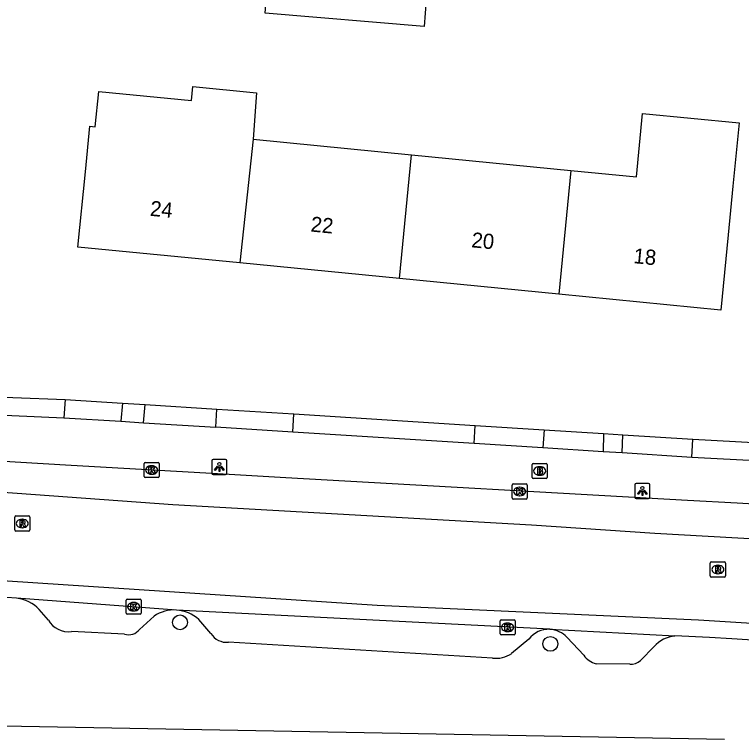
# Model space of a CAD drawing. Extents: x 163010 to 163853, y 382793 to 383982.
# Drawn here: x 163520.73 to 163568.74, y 383840.73 to 383888.33 of the extents above; entities that cross this region are included whole.
import ezdxf

# ---------------------------------------------------------------- set-up
doc = ezdxf.new("R2010")
doc.units = 0
for name, color, linetype in [('IMGEO_Boom', 7, 'Continuous'), ('IMGEO_Brandkraan', 7, 'Continuous'), ('IMGEO_Groenvoorziening', 7, 'Continuous'), ('IMGEO_Kolk', 7, 'Continuous'), ('IMGEO_Lichtpunt', 7, 'Continuous'), ('IMGEO_Pand', 7, 'Continuous'), ('IMGEO_Pand_nummerreeks', 7, 'Continuous'), ('IMGEO_Rijbaan_lokaal_open', 7, 'Continuous'), ('IMGEO_Rioolput', 7, 'Continuous'), ('IMGEO_Voetpad_open', 7, 'Continuous')]:
    doc.layers.add(name, color=color, linetype=linetype)

msp = doc.modelspace()

# ---------------------------------------------------------------- linework, layer by layer
at = {"layer": 'IMGEO_Boom'}
for centre in [(163531.661, 383848.196), (163556.116, 383846.777)]:
    msp.add_circle(centre, 0.489, dxfattribs=at)
at = {"layer": 'IMGEO_Brandkraan'}
for p, q in [((163554.985, 383858.692), (163555.837, 383858.692)), ((163554.91, 383857.766), (163554.91, 383858.618)), ((163555.398, 383858.472), (163555.423, 383858.472)), ((163555.911, 383858.618), (163555.911, 383857.766)), ((163555.837, 383857.692), (163554.985, 383857.692)), ((163555.421, 383857.912), (163555.396, 383857.912))]:
    msp.add_line(p, q, dxfattribs=at)
for points in [[(163554.985, 383858.692), (163555.837, 383858.692)], [(163554.91, 383857.766), (163554.91, 383858.618)], [(163555.258, 383858.392), (163555.258, 383857.992), (163555.471, 383857.992)], [(163555.489, 383858.392), (163555.258, 383858.392)], [(163555.437, 383858.311), (163555.383, 383858.311), (163555.383, 383858.235)], [(163555.383, 383858.235), (163555.436, 383858.235)], [(163555.445, 383858.159), (163555.383, 383858.159), (163555.383, 383858.078)], [(163555.911, 383858.618), (163555.911, 383857.766)], [(163555.837, 383857.692), (163554.985, 383857.692)], [(163555.383, 383858.078), (163555.445, 383858.078)]]:
    msp.add_lwpolyline(points, dxfattribs=at)
for centre, radius, start, end in [((163554.987, 383858.616), 0.0765, 91.552, 178.448), ((163554.987, 383858.616), 0.0765, 91.552, 178.448), ((163555.835, 383858.616), 0.0765, 1.552, 88.448), ((163555.835, 383858.616), 0.0765, 1.552, 88.448), ((163555.438, 383858.273), 0.0379, 267.8285, 90.9355), ((163555.446, 383858.118), 0.0404, 269.8759, 90.5077), ((163555.493, 383858.247), 0.145, 59.4692, 91.5367), ((163555.518, 383858.294), 0.0922, 285.5137, 58.1501), ((163555.523, 383858.102), 0.105, 301.3115, 78.989), ((163554.987, 383857.768), 0.0765, 181.552, 268.448), ((163554.987, 383857.768), 0.0765, 181.552, 268.448), ((163555.477, 383858.243), 0.251, 268.6676, 293.5347), ((163555.835, 383857.768), 0.0765, 271.552, 358.448), ((163555.835, 383857.768), 0.0765, 271.552, 358.448)]:
    msp.add_arc(centre, radius, start, end, dxfattribs=at)
for centre, major_axis, ratio, start_param, end_param in [((163555.397, 383858.192), (-0.387, 0.002), 0.722429, 4.712389, 7.853982), ((163555.422, 383858.192), (-0.39, 0.002), 0.717154, 1.570796, 4.712389)]:
    msp.add_ellipse(centre, major_axis=major_axis, ratio=ratio, start_param=start_param, end_param=end_param, dxfattribs=at)
at = {"layer": 'IMGEO_Groenvoorziening'}
for points in [[(163524.063, 383862.905), (163527.857, 383862.668)], [(163529.355, 383862.575), (163534.097, 383862.279)], [(163539.182, 383861.96), (163551.157, 383861.204)], [(163555.698, 383860.911), (163559.635, 383860.664)], [(163560.898, 383860.585), (163565.529, 383860.295)]]:
    msp.add_lwpolyline(points, dxfattribs=at)
at = {"layer": 'IMGEO_Kolk'}
for p, q in [((163529.284, 383857.831), (163529.284, 383858.683)), ((163529.359, 383858.757), (163530.211, 383858.757)), ((163530.285, 383858.683), (163530.285, 383857.831)), ((163529.772, 383858.537), (163529.797, 383858.537)), ((163530.211, 383857.757), (163529.359, 383857.757)), ((163529.795, 383857.977), (163529.77, 383857.977)), ((163553.589, 383856.413), (163553.589, 383857.265)), ((163553.664, 383857.339), (163554.516, 383857.339)), ((163554.59, 383857.265), (163554.59, 383856.413)), ((163554.077, 383857.119), (163554.102, 383857.119)), ((163554.516, 383856.339), (163553.664, 383856.339)), ((163554.1, 383856.559), (163554.075, 383856.559)), ((163528.094, 383848.805), (163528.094, 383849.657)), ((163528.169, 383849.731), (163529.021, 383849.731)), ((163529.095, 383849.657), (163529.095, 383848.805)), ((163528.582, 383849.511), (163528.607, 383849.511)), ((163529.021, 383848.731), (163528.169, 383848.731)), ((163528.605, 383848.951), (163528.58, 383848.951)), ((163552.792, 383847.443), (163552.792, 383848.295)), ((163552.867, 383848.369), (163553.719, 383848.369)), ((163553.28, 383848.149), (163553.305, 383848.149)), ((163553.793, 383848.295), (163553.793, 383847.443)), ((163553.719, 383847.369), (163552.867, 383847.369)), ((163553.303, 383847.589), (163553.278, 383847.589))]:
    msp.add_line(p, q, dxfattribs=at)
for points in [[(163529.284, 383857.831), (163529.284, 383858.683)], [(163529.359, 383858.757), (163530.211, 383858.757)], [(163530.285, 383858.683), (163530.285, 383857.831)], [(163529.605, 383858.457), (163529.728, 383858.457), (163529.728, 383858.306), (163529.858, 383858.457), (163530.022, 383858.457), (163529.876, 383858.306), (163530.029, 383858.057), (163529.877, 383858.057), (163529.792, 383858.221), (163529.728, 383858.154), (163529.728, 383858.057), (163529.605, 383858.057), (163529.605, 383858.457)], [(163530.211, 383857.757), (163529.359, 383857.757)], [(163553.589, 383856.413), (163553.589, 383857.265)], [(163553.664, 383857.339), (163554.516, 383857.339)], [(163554.59, 383857.265), (163554.59, 383856.413)], [(163553.91, 383857.039), (163554.033, 383857.039), (163554.033, 383856.888), (163554.163, 383857.039), (163554.327, 383857.039), (163554.181, 383856.888), (163554.334, 383856.639), (163554.182, 383856.639), (163554.097, 383856.803), (163554.033, 383856.736), (163554.033, 383856.639), (163553.91, 383856.639), (163553.91, 383857.039)], [(163554.516, 383856.339), (163553.664, 383856.339)], [(163528.094, 383848.805), (163528.094, 383849.657)], [(163528.169, 383849.731), (163529.021, 383849.731)], [(163529.095, 383849.657), (163529.095, 383848.805)], [(163528.415, 383849.431), (163528.538, 383849.431), (163528.538, 383849.28), (163528.668, 383849.431), (163528.832, 383849.431), (163528.686, 383849.28), (163528.839, 383849.031), (163528.687, 383849.031), (163528.602, 383849.195), (163528.538, 383849.128), (163528.538, 383849.031), (163528.415, 383849.031), (163528.415, 383849.431)], [(163529.021, 383848.731), (163528.169, 383848.731)], [(163552.792, 383847.443), (163552.792, 383848.295)], [(163552.867, 383848.369), (163553.719, 383848.369)], [(163553.793, 383848.295), (163553.793, 383847.443)], [(163553.113, 383848.069), (163553.236, 383848.069), (163553.236, 383847.918), (163553.366, 383848.069), (163553.53, 383848.069), (163553.384, 383847.918), (163553.537, 383847.669), (163553.385, 383847.669), (163553.3, 383847.833), (163553.236, 383847.766), (163553.236, 383847.669), (163553.113, 383847.669), (163553.113, 383848.069)], [(163553.719, 383847.369), (163552.867, 383847.369)]]:
    msp.add_lwpolyline(points, dxfattribs=at)
for centre, start, end in [((163529.361, 383858.681), 91.552, 178.448), ((163529.361, 383858.681), 91.552, 178.448), ((163530.209, 383858.681), 1.552, 88.448), ((163530.209, 383858.681), 1.552, 88.448), ((163529.361, 383857.833), 181.552, 268.448), ((163529.361, 383857.833), 181.552, 268.448), ((163530.209, 383857.833), 271.552, 358.448), ((163530.209, 383857.833), 271.552, 358.448), ((163553.666, 383857.263), 91.552, 178.448), ((163553.666, 383857.263), 91.552, 178.448), ((163554.514, 383857.263), 1.552, 88.448), ((163554.514, 383857.263), 1.552, 88.448), ((163553.666, 383856.415), 181.552, 268.448), ((163553.666, 383856.415), 181.552, 268.448), ((163554.514, 383856.415), 271.552, 358.448), ((163554.514, 383856.415), 271.552, 358.448), ((163528.171, 383849.655), 91.552, 178.448), ((163528.171, 383849.655), 91.552, 178.448), ((163529.019, 383849.655), 1.552, 88.448), ((163529.019, 383849.655), 1.552, 88.448), ((163528.171, 383848.807), 181.552, 268.448), ((163528.171, 383848.807), 181.552, 268.448), ((163529.019, 383848.807), 271.552, 358.448), ((163529.019, 383848.807), 271.552, 358.448), ((163552.869, 383848.293), 91.552, 178.448), ((163552.869, 383848.293), 91.552, 178.448), ((163553.717, 383848.293), 1.552, 88.448), ((163553.717, 383848.293), 1.552, 88.448), ((163552.869, 383847.445), 181.552, 268.448), ((163552.869, 383847.445), 181.552, 268.448), ((163553.717, 383847.445), 271.552, 358.448), ((163553.717, 383847.445), 271.552, 358.448)]:
    msp.add_arc(centre, 0.0765, start, end, dxfattribs=at)
for centre, major_axis, ratio, start_param, end_param in [((163529.771, 383858.257), (-0.387, 0.002), 0.722429, 4.712389, 7.853982), ((163529.796, 383858.257), (-0.39, 0.002), 0.717154, 1.570796, 4.712389), ((163554.076, 383856.839), (-0.387, 0.002), 0.722429, 4.712389, 7.853982), ((163554.101, 383856.839), (-0.39, 0.002), 0.717154, 1.570796, 4.712389), ((163528.581, 383849.231), (-0.387, 0.002), 0.722429, 4.712389, 7.853982), ((163528.606, 383849.231), (-0.39, 0.002), 0.717154, 1.570796, 4.712389), ((163553.279, 383847.869), (-0.387, 0.002), 0.722429, 4.712389, 7.853982), ((163553.304, 383847.869), (-0.39, 0.002), 0.717154, 1.570796, 4.712389)]:
    msp.add_ellipse(centre, major_axis=major_axis, ratio=ratio, start_param=start_param, end_param=end_param, dxfattribs=at)
at = {"layer": 'IMGEO_Lichtpunt'}
for p, q in [((163533.759, 383858.856), (163533.759, 383858.049)), ((163533.759, 383858.856), (163533.759, 383858.049)), ((163534.661, 383858.951), (163533.853, 383858.951)), ((163534.661, 383858.951), (163533.853, 383858.951)), ((163534.755, 383858.049), (163534.755, 383858.856)), ((163534.755, 383858.049), (163534.755, 383858.856)), ((163533.853, 383857.955), (163534.661, 383857.955)), ((163533.853, 383857.955), (163534.661, 383857.955)), ((163561.697, 383857.272), (163561.697, 383856.465)), ((163561.697, 383857.272), (163561.697, 383856.465)), ((163562.599, 383857.367), (163561.791, 383857.367)), ((163562.599, 383857.367), (163561.791, 383857.367)), ((163562.693, 383856.465), (163562.693, 383857.272)), ((163562.693, 383856.465), (163562.693, 383857.272)), ((163561.791, 383856.371), (163562.599, 383856.371)), ((163561.791, 383856.371), (163562.599, 383856.371))]:
    msp.add_line(p, q, dxfattribs=at)
for points in [[(163534.133, 383858.52), (163534.172, 383858.492), (163533.984, 383858.23), (163533.946, 383858.257), (163534.133, 383858.52)], [(163534.235, 383858.472), (163534.282, 383858.472), (163534.282, 383858.15), (163534.235, 383858.15), (163534.235, 383858.472)], [(163534.345, 383858.492), (163534.383, 383858.519), (163534.57, 383858.257), (163534.531, 383858.229), (163534.345, 383858.492)], [(163562.071, 383856.936), (163562.11, 383856.908), (163561.922, 383856.646), (163561.884, 383856.673), (163562.071, 383856.936)], [(163562.173, 383856.888), (163562.22, 383856.888), (163562.22, 383856.566), (163562.173, 383856.566), (163562.173, 383856.888)], [(163562.283, 383856.908), (163562.321, 383856.935), (163562.508, 383856.673), (163562.469, 383856.645), (163562.283, 383856.908)]]:
    msp.add_lwpolyline(points, dxfattribs=at)
for centre in [(163534.258, 383858.654), (163562.196, 383857.07)]:
    msp.add_circle(centre, 0.0994, dxfattribs=at)
for centre, start, end in [((163533.853, 383858.856), 90, 180), ((163533.853, 383858.856), 90, 180), ((163534.661, 383858.856), 0, 90), ((163534.661, 383858.856), 0, 90), ((163533.853, 383858.049), 180, 270), ((163533.853, 383858.049), 180, 270), ((163534.661, 383858.049), 270, 0), ((163534.661, 383858.049), 270, 360), ((163561.791, 383857.272), 90, 180), ((163561.791, 383857.272), 90, 180), ((163562.599, 383857.272), 0, 90), ((163562.599, 383857.272), 0, 90), ((163561.791, 383856.465), 180, 270), ((163561.791, 383856.465), 180, 270), ((163562.599, 383856.465), 270, 0), ((163562.599, 383856.465), 270, 360)]:
    msp.add_arc(centre, 0.0946, start, end, dxfattribs=at)
at = {"layer": 'IMGEO_Pand'}
for points in [[(163547.951, 383889.32), (163547.923, 383889.322), (163547.776, 383887.543), (163537.273, 383888.413), (163537.501, 383891.168)], [(163535.615, 383871.927), (163524.918, 383872.975), (163525.406, 383877.952), (163525.7, 383880.957), (163526.059, 383880.922), (163526.287, 383883.251), (163532.418, 383882.652), (163532.508, 383883.567), (163536.716, 383883.159), (163536.489, 383880.097)], [(163557.475, 383878.041), (163561.802, 383877.617), (163562.211, 383881.802), (163568.578, 383881.178), (163568.169, 383876.994), (163567.856, 383873.794), (163567.368, 383868.817), (163556.674, 383869.864)], [(163536.489, 383880.097), (163535.615, 383871.927)], [(163536.489, 383880.097), (163546.947, 383879.073)], [(163546.145, 383870.896), (163546.947, 383879.073)], [(163546.947, 383879.073), (163557.475, 383878.041)], [(163557.475, 383878.041), (163556.674, 383869.864)], [(163546.145, 383870.896), (163535.615, 383871.927)], [(163556.674, 383869.864), (163546.145, 383870.896)]]:
    msp.add_lwpolyline(points, dxfattribs=at)
at = {"layer": 'IMGEO_Rijbaan_lokaal_open'}
for points in [[(163481.801, 383859.958), (163499.575, 383858.421), (163509.09, 383857.584), (163531.179, 383855.971), (163554.88, 383854.639), (163563.014, 383854.078), (163616.657, 383851.062), (163635.833, 383849.692)], [(163481.225, 383854.163), (163484.284, 383853.856), (163499.94, 383852.442), (163516.905, 383851.149), (163544.679, 383849.325), (163565.911, 383848.36), (163589.824, 383846.858), (163620.842, 383844.928), (163635.527, 383844.184)], [(163520.862, 383849.796), (163520.224, 383849.843), (163516.927, 383850.089), (163515.378, 383850.203), (163511.815, 383850.468), (163504.583, 383851.006)], [(163531.422, 383849.011), (163520.862, 383849.796)], [(163556.089, 383847.741), (163531.422, 383849.011)], [(163556.089, 383847.741), (163564.349, 383847.298)], [(163635.479, 383843.327), (163634.003, 383843.41), (163630.247, 383843.619), (163629.13, 383843.682), (163625.564, 383843.885), (163601.949, 383845.213), (163595.355, 383845.584), (163575.155, 383846.737), (163569.13, 383847.05), (163568.104, 383847.103), (163566.629, 383847.199), (163564.349, 383847.298)]]:
    msp.add_lwpolyline(points, dxfattribs=at)
at = {"layer": 'IMGEO_Rioolput'}
for p, q in [((163520.738, 383854.298), (163520.738, 383855.15)), ((163520.813, 383855.224), (163521.665, 383855.224)), ((163521.226, 383855.004), (163521.251, 383855.004)), ((163521.739, 383855.15), (163521.739, 383854.298)), ((163521.249, 383854.444), (163521.224, 383854.444)), ((163521.665, 383854.224), (163520.813, 383854.224)), ((163566.682, 383851.261), (163566.682, 383852.113)), ((163566.757, 383852.187), (163567.609, 383852.187)), ((163567.17, 383851.967), (163567.195, 383851.967)), ((163567.683, 383852.113), (163567.683, 383851.261)), ((163567.609, 383851.187), (163566.757, 383851.187)), ((163567.193, 383851.407), (163567.168, 383851.407))]:
    msp.add_line(p, q, dxfattribs=at)
for points in [[(163520.738, 383854.298), (163520.738, 383855.15)], [(163520.813, 383855.224), (163521.665, 383855.224)], [(163521.327, 383854.922), (163521.075, 383854.924), (163521.075, 383854.524)], [(163521.253, 383854.843), (163521.199, 383854.843), (163521.199, 383854.762)], [(163521.739, 383855.15), (163521.739, 383854.298)], [(163521.075, 383854.524), (163521.199, 383854.524), (163521.199, 383854.686), (163521.21, 383854.686)], [(163521.199, 383854.762), (163521.251, 383854.762)], [(163521.257, 383854.657), (163521.328, 383854.524), (163521.468, 383854.524), (163521.403, 383854.65)], [(163521.665, 383854.224), (163520.813, 383854.224)], [(163566.682, 383851.261), (163566.682, 383852.113)], [(163566.757, 383852.187), (163567.609, 383852.187)], [(163567.683, 383852.113), (163567.683, 383851.261)], [(163567.271, 383851.885), (163567.019, 383851.887), (163567.019, 383851.487)], [(163567.019, 383851.487), (163567.143, 383851.487), (163567.143, 383851.649), (163567.154, 383851.649)], [(163567.197, 383851.806), (163567.143, 383851.806), (163567.143, 383851.725)], [(163567.143, 383851.725), (163567.195, 383851.725)], [(163567.201, 383851.62), (163567.272, 383851.487), (163567.412, 383851.487), (163567.347, 383851.613)], [(163567.609, 383851.187), (163566.757, 383851.187)]]:
    msp.add_lwpolyline(points, dxfattribs=at)
for centre, radius, start, end in [((163520.815, 383855.148), 0.0765, 91.552, 178.448), ((163520.815, 383855.148), 0.0765, 91.552, 178.448), ((163521.259, 383854.747), 0.0964, 77.0061, 93.1865), ((163521.273, 383854.804), 0.0378, 276.6634, 79.6772), ((163521.326, 383854.812), 0.109, 350.3612, 89.416), ((163521.663, 383855.148), 0.0765, 1.552, 88.448), ((163521.663, 383855.148), 0.0765, 1.552, 88.448), ((163521.209, 383854.633), 0.0533, 26.0293, 88.6989), ((163521.235, 383854.951), 0.19, 274.7715, 282.9687), ((163521.324, 383854.812), 0.112, 277.5842, 350.9817), ((163521.308, 383854.597), 0.108, 29.5134, 73.7905), ((163520.815, 383854.3), 0.0765, 181.552, 268.448), ((163520.815, 383854.3), 0.0765, 181.552, 268.448), ((163521.663, 383854.3), 0.0765, 271.552, 358.448), ((163521.663, 383854.3), 0.0765, 271.552, 358.448), ((163566.759, 383852.111), 0.0765, 91.552, 178.448), ((163566.759, 383852.111), 0.0765, 91.552, 178.448), ((163567.607, 383852.111), 0.0765, 1.552, 88.448), ((163567.607, 383852.111), 0.0765, 1.552, 88.448), ((163567.153, 383851.596), 0.0533, 26.0293, 88.6989), ((163567.179, 383851.914), 0.19, 274.7715, 282.9687), ((163567.203, 383851.71), 0.0964, 77.0061, 93.1865), ((163567.217, 383851.767), 0.0378, 276.6634, 79.6772), ((163567.27, 383851.775), 0.109, 350.3612, 89.416), ((163567.268, 383851.775), 0.112, 277.5842, 350.9817), ((163567.252, 383851.56), 0.108, 29.5134, 73.7905), ((163566.759, 383851.263), 0.0765, 181.552, 268.448), ((163566.759, 383851.263), 0.0765, 181.552, 268.448), ((163567.607, 383851.263), 0.0765, 271.552, 358.448), ((163567.607, 383851.263), 0.0765, 271.552, 358.448)]:
    msp.add_arc(centre, radius, start, end, dxfattribs=at)
for centre, major_axis, ratio, start_param, end_param in [((163521.225, 383854.724), (-0.387, 0.002), 0.722429, 4.712389, 7.853982), ((163521.25, 383854.724), (-0.39, 0.002), 0.717154, 1.570796, 4.712389), ((163567.169, 383851.687), (-0.387, 0.002), 0.722429, 4.712389, 7.853982), ((163567.194, 383851.687), (-0.39, 0.002), 0.717154, 1.570796, 4.712389)]:
    msp.add_ellipse(centre, major_axis=major_axis, ratio=ratio, start_param=start_param, end_param=end_param, dxfattribs=at)
at = {"layer": 'IMGEO_Voetpad_open'}
for points in [[(163517.597, 383863.173), (163519.215, 383863.106), (163520.616, 383863.051), (163524.063, 383862.905)], [(163524.063, 383862.905), (163523.994, 383861.706)], [(163527.857, 383862.668), (163527.74, 383861.472)], [(163527.857, 383862.668), (163529.355, 383862.575)], [(163529.238, 383861.378), (163529.355, 383862.575)], [(163635.984, 383852.409), (163622.192, 383853.155), (163614.432, 383853.575), (163598.356, 383854.445), (163591.74, 383854.802), (163575.287, 383855.692), (163571.814, 383855.88), (163568.463, 383856.062), (163565.182, 383856.239), (163538.642, 383857.745), (163534.9, 383857.958), (163524.463, 383858.55), (163520.771, 383858.781), (163519.719, 383858.846), (163516.14, 383859.067), (163500, 383860.427), (163482.019, 383862.153)], [(163534.028, 383861.079), (163534.097, 383862.279)], [(163534.097, 383862.279), (163539.182, 383861.96)], [(163517.547, 383861.972), (163519.148, 383861.906), (163520.547, 383861.849), (163523.994, 383861.706)], [(163523.994, 383861.706), (163527.74, 383861.472)], [(163539.113, 383860.757), (163539.182, 383861.96)], [(163527.74, 383861.472), (163529.238, 383861.378)], [(163529.238, 383861.378), (163534.028, 383861.079)], [(163539.113, 383860.757), (163534.028, 383861.079)], [(163551.088, 383860), (163551.157, 383861.204)], [(163551.157, 383861.204), (163555.698, 383860.911)], [(163551.088, 383860), (163539.113, 383860.757)], [(163555.698, 383860.911), (163555.629, 383859.713)], [(163559.635, 383860.664), (163559.597, 383859.462)], [(163559.635, 383860.664), (163560.898, 383860.585)], [(163560.852, 383859.383), (163560.898, 383860.585)], [(163565.46, 383859.091), (163565.529, 383860.295)], [(163565.529, 383860.295), (163574.77, 383859.792)], [(163555.629, 383859.713), (163551.088, 383860)], [(163559.597, 383859.462), (163555.629, 383859.713)], [(163560.852, 383859.383), (163559.597, 383859.462)], [(163565.46, 383859.091), (163560.852, 383859.383)], [(163574.701, 383858.593), (163565.46, 383859.091)], [(163522.963, 383848.35), (163522.361, 383849.043)], [(163529.949, 383848.613), (163528.987, 383847.736)], [(163533.694, 383847.466), (163532.904, 383848.376)], [(163527.993, 383847.417), (163524.491, 383847.584)], [(163558.321, 383846.025), (163557.218, 383847.209)], [(163552.289, 383845.844), (163534.856, 383846.881)], [(163554.69, 383847.099), (163553.562, 383846.147)], [(163562.966, 383846.601), (163562.068, 383845.669)], [(163561.357, 383845.427), (163559.141, 383845.459)], [(163567.617, 383840.466), (163516.404, 383841.411)]]:
    msp.add_lwpolyline(points, dxfattribs=at)
for centre, radius, start, end in [((163520.546, 383847.298), 2.518, 43.8737, 82.7823), ((163531.285, 383846.594), 2.421, 86.7504, 123.4898), ((163531.237, 383846.533), 2.485, 47.8769, 85.7353), ((163524.312, 383849.134), 1.56, 210.1582, 276.5918), ((163528.26, 383848.293), 0.916, 253.0395, 322.5461), ((163556.024, 383846.038), 1.704, 87.8032, 141.4975), ((163555.969, 383846.022), 1.723, 43.5335, 86.0056), ((163534.757, 383848.13), 1.253, 212.0118, 274.543), ((163564.555, 383845.169), 2.138, 95.5176, 137.9765), ((163552.547, 383847.587), 1.762, 261.5873, 305.1896), ((163559.591, 383846.988), 1.593, 217.1661, 253.6036), ((163561.387, 383846.505), 1.078, 268.4127, 309.1809)]:
    msp.add_arc(centre, radius, start, end, dxfattribs=at)

# ---------------------------------------------------------------- texts
at = {"layer": 'IMGEO_Pand_nummerreeks'}
for s, p in [('24', (163529.647, 383875.044)), ('22', (163540.256, 383874.005)), ('20', (163550.875, 383872.965)), ('18', (163561.578, 383871.917))]:
    msp.add_text(s, height=1, rotation=354.4079, dxfattribs=at).set_placement(p)

doc.saveas('drawing.dxf')
